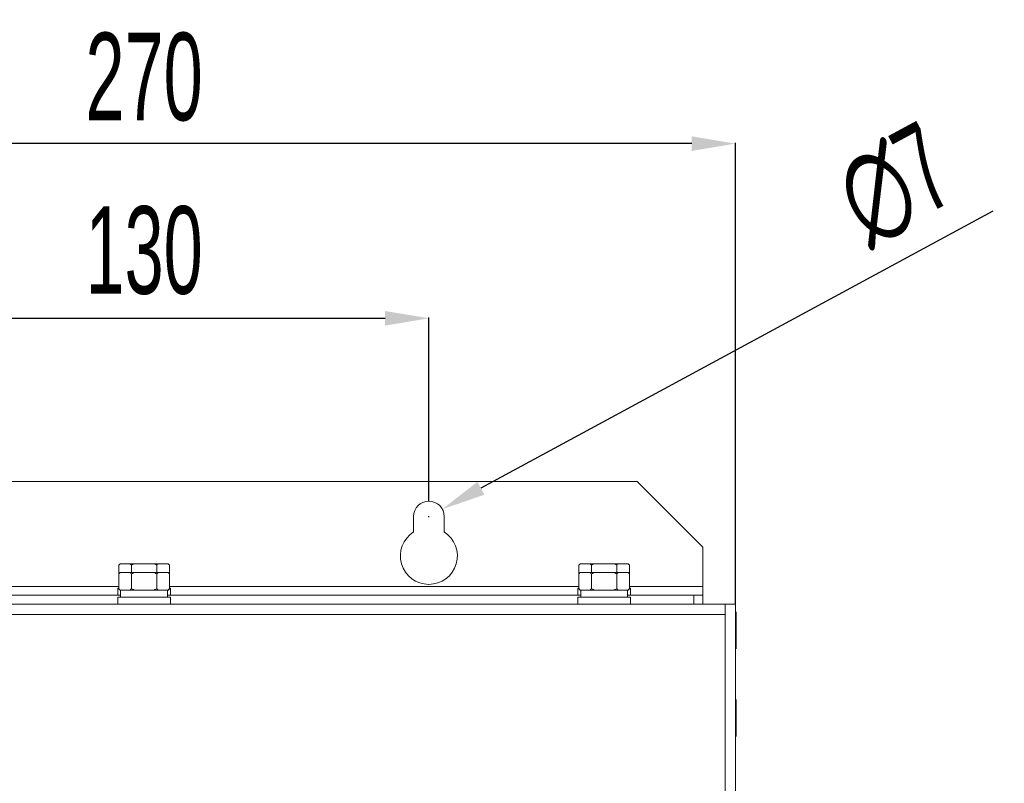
# Model space of a CAD drawing. Header units: millimetres. Extents: x -473 to 23648, y -382 to 1866.
# Tile 503 of 607: x 14688 to 14913, y 802 to 976. Entities that reach past the tile are written whole.
import ezdxf

# ---------------------------------------------------------------- set-up
doc = ezdxf.new("R2010")
doc.units = ezdxf.units.MM
doc.header["$LTSCALE"] = 80
doc.header["$PDMODE"] = 3
doc.header["$PDSIZE"] = 0.3
doc.layers.get('0').update_dxf_attribs({"linetype": 'CONTINUOUS'})
doc.layers.get('DEFPOINTS').update_dxf_attribs({"linetype": 'CONTINUOUS'})
doc.styles.get("Standard").update_dxf_attribs({"font": 'technic_.ttf', "width": 0.7})
doc.dimstyles.get("Standard").update_dxf_attribs({"dimtxt": 3, "dimasz": 3, "dimexe": 0.18, "dimexo": 0.0625, "dimgap": 0.09, "dimtad": 1, "dimdsep": 46, "dimtxsty": 'STANDARD', "dimcen": 0.09, "dimadec": 0, "dimazin": 0, "dimtol": 1, "dimtp": 0.01, "dimtm": 0.01, "dimtfac": 1, "dimtofl": 0, "dimtmove": 0, "dimatfit": 3, "dimfxl": 1, "dimtolj": 1, "dimarcsym": 0})

# ---------------------------------------------------------------- blocks, each defined once
blk = doc.blocks.new('*D104')
at = {"color": 0, "lineweight": -2, "transparency": 16777216}
for p, q in [((14581.84, 843.11), (14581.84, 948.35)), ((14841.84, 948.17), (14591.84, 948.17)), ((14851.84, 843.11), (14851.84, 948.35))]:
    blk.add_line(p, q, dxfattribs=at)
at = {"color": 0, "lineweight": 0, "transparency": 16777216}
for points in [[(14591.84, 949.84), (14591.84, 946.5), (14581.84, 948.17)], [(14841.84, 949.84), (14841.84, 946.5), (14851.84, 948.17)]]:
    blk.add_solid(points, dxfattribs=at)
at = {"layer": 'DEFPOINTS', "color": 0, "lineweight": 0, "transparency": 16777216}
for p in [(14581.84, 948.17), (14581.84, 843.05), (14851.84, 843.05)]:
    blk.add_point(p, dxfattribs=at)
at = {"color": 0, "lineweight": 0, "transparency": 16777216, "insert": (14716.84, 963.35), "char_height": 20, "attachment_point": 5}
blk.add_mtext('\\A1;270', dxfattribs=at)
blk = doc.blocks.new('*D105')
at = {"color": 0, "lineweight": -2, "transparency": 16777216}
for p, q in [((14651.84, 866.61), (14651.84, 908.48)), ((14661.84, 908.3), (14771.84, 908.3)), ((14781.84, 866.61), (14781.84, 908.48))]:
    blk.add_line(p, q, dxfattribs=at)
at = {"color": 0, "lineweight": 0, "transparency": 16777216}
for points in [[(14661.84, 909.96), (14661.84, 906.63), (14651.84, 908.3)], [(14771.84, 909.96), (14771.84, 906.63), (14781.84, 908.3)]]:
    blk.add_solid(points, dxfattribs=at)
at = {"layer": 'DEFPOINTS', "color": 0, "lineweight": 0, "transparency": 16777216}
for p in [(14781.84, 908.3), (14651.84, 866.55), (14781.84, 866.55)]:
    blk.add_point(p, dxfattribs=at)
at = {"color": 0, "lineweight": 0, "transparency": 16777216, "insert": (14716.84, 923.75), "char_height": 20, "attachment_point": 5}
blk.add_mtext('\\A1;130', dxfattribs=at)
blk = doc.blocks.new('*D107')
at = {"color": 0, "lineweight": -2, "transparency": 16777216}
for p, q in [((14910.56, 932.79), (14793.71, 869.48)), ((14781.75, 863.05), (14781.93, 863.05)), ((14781.84, 862.96), (14781.84, 863.14))]:
    blk.add_line(p, q, dxfattribs=at)
at = {"color": 0, "lineweight": 0, "transparency": 16777216}
blk.add_solid([(14792.91, 870.95), (14794.5, 868.01), (14784.92, 864.72)], dxfattribs=at)
at = {"layer": 'DEFPOINTS', "color": 0, "lineweight": 0, "transparency": 16777216}
for p in [(14784.92, 864.72), (14778.76, 861.38)]:
    blk.add_point(p, dxfattribs=at)
at = {"color": 0, "lineweight": 0, "transparency": 16777216, "insert": (14888.27, 938.64), "char_height": 20, "attachment_point": 5, "rotation": 28.446}
blk.add_mtext('\\A1;∅7', dxfattribs=at)

msp = doc.modelspace()

# ---------------------------------------------------------------- linework, layer by layer
at = {"color": 0, "linetype": 'Continuous', "lineweight": 0}
for p, q in [((14829.338, 871.05), (14604.338, 871.05)), ((14844.338, 856.05), (14829.338, 871.05)), ((14778.338, 859.527), (14778.338, 863.05)), ((14785.338, 863.05), (14785.338, 859.527)), ((14844.338, 845.05), (14844.338, 856.05)), ((14711.064, 851.95), (14711.364, 852.25)), ((14711.064, 851.95), (14711.064, 846.55)), ((14711.364, 852.25), (14722.311, 852.25)), ((14713.951, 851.95), (14713.951, 850.25)), ((14719.724, 851.95), (14719.724, 850.25)), ((14722.611, 851.95), (14722.311, 852.25)), ((14722.611, 851.95), (14722.611, 846.55)), ((14816.064, 851.95), (14816.364, 852.25)), ((14816.064, 851.95), (14816.064, 846.55)), ((14816.364, 852.25), (14827.311, 852.25)), ((14818.951, 851.95), (14818.951, 850.25)), ((14824.724, 851.95), (14824.724, 850.25)), ((14827.611, 851.95), (14827.311, 852.25)), ((14827.611, 851.95), (14827.611, 846.55)), ((14711.064, 849.95), (14711.364, 850.25)), ((14711.364, 850.25), (14722.311, 850.25)), ((14713.951, 849.95), (14713.951, 846.55)), ((14719.724, 849.95), (14719.724, 846.55)), ((14722.611, 849.95), (14722.311, 850.25)), ((14816.064, 849.95), (14816.364, 850.25)), ((14816.364, 850.25), (14827.311, 850.25)), ((14818.951, 849.95), (14818.951, 846.55)), ((14824.724, 849.95), (14824.724, 846.55)), ((14827.611, 849.95), (14827.311, 850.25)), ((14617.193, 845.05), (14711.483, 845.05)), ((14711.064, 847.05), (14617.611, 847.05)), ((14710.838, 846.65), (14711.064, 846.65)), ((14710.838, 845.05), (14710.838, 846.65)), ((14711.364, 846.25), (14711.064, 846.55)), ((14711.364, 846.25), (14722.311, 846.25)), ((14711.483, 844.65), (14711.483, 846.25)), ((14722.193, 844.65), (14722.193, 846.25)), ((14722.193, 845.05), (14816.483, 845.05)), ((14722.311, 846.25), (14722.611, 846.55)), ((14816.064, 847.05), (14722.611, 847.05)), ((14722.838, 846.65), (14722.611, 846.65)), ((14722.838, 845.05), (14722.838, 846.65)), ((14815.838, 845.05), (14815.838, 846.65)), ((14815.838, 846.65), (14816.064, 846.65)), ((14816.364, 846.25), (14816.064, 846.55)), ((14816.364, 846.25), (14827.311, 846.25)), ((14816.483, 844.65), (14816.483, 846.25)), ((14827.193, 844.65), (14827.193, 846.25)), ((14827.193, 845.05), (14844.338, 845.05)), ((14827.311, 846.25), (14827.611, 846.55)), ((14844.338, 847.05), (14827.611, 847.05)), ((14827.838, 846.65), (14827.611, 846.65)), ((14827.838, 845.05), (14827.838, 846.65)), ((14842.338, 845.05), (14842.338, 843.05)), ((14844.338, 845.05), (14844.338, 843.05)), ((14581.838, 843.05), (14851.838, 843.05)), ((14710.838, 844.65), (14722.838, 844.65)), ((14710.838, 843.05), (14710.838, 844.65)), ((14722.838, 843.05), (14722.838, 844.65)), ((14815.838, 843.05), (14815.838, 844.65)), ((14815.838, 844.65), (14827.838, 844.65)), ((14827.838, 843.05), (14827.838, 844.65)), ((14849.438, 333.05), (14849.438, 843.05)), ((14851.838, 843.05), (14851.838, 333.05)), ((14849.438, 840.65), (14584.238, 840.65)), ((14851.839, 841.049), (14851.954, 841.25)), ((14851.954, 841.25), (14851.954, 832.85)), ((14851.838, 833.052), (14851.954, 832.85)), ((14851.838, 821.048), (14851.954, 821.25)), ((14851.954, 821.25), (14851.954, 812.85)), ((14851.838, 813.052), (14851.954, 812.85))]:
    msp.add_line(p, q, dxfattribs=at)
for points in [[(14711.064, 851.95), (14711.177, 852.059), (14711.287, 852.159), (14711.394, 852.25)], [(14713.621, 852.25), (14713.729, 852.159), (14713.838, 852.059), (14713.951, 851.95)], [(14713.951, 851.95), (14714.176, 852.059), (14714.396, 852.159), (14714.611, 852.25)], [(14719.065, 852.25), (14719.28, 852.159), (14719.499, 852.059), (14719.724, 851.95)], [(14719.724, 851.95), (14719.837, 852.059), (14719.947, 852.159), (14720.054, 852.25)], [(14722.281, 852.25), (14722.389, 852.159), (14722.499, 852.059), (14722.611, 851.95)], [(14816.064, 851.95), (14816.177, 852.059), (14816.287, 852.159), (14816.394, 852.25)], [(14818.621, 852.25), (14818.729, 852.159), (14818.838, 852.059), (14818.951, 851.95)], [(14818.951, 851.95), (14819.176, 852.059), (14819.396, 852.159), (14819.611, 852.25)], [(14824.065, 852.25), (14824.28, 852.159), (14824.499, 852.059), (14824.724, 851.95)], [(14824.724, 851.95), (14824.837, 852.059), (14824.947, 852.159), (14825.054, 852.25)], [(14827.281, 852.25), (14827.389, 852.159), (14827.499, 852.059), (14827.611, 851.95)], [(14711.064, 849.95), (14711.177, 850.059), (14711.287, 850.159), (14711.394, 850.25)], [(14713.621, 850.25), (14713.729, 850.159), (14713.838, 850.059), (14713.951, 849.95)], [(14713.951, 849.95), (14714.176, 850.059), (14714.396, 850.159), (14714.611, 850.25)], [(14719.065, 850.25), (14719.28, 850.159), (14719.499, 850.059), (14719.724, 849.95)], [(14719.724, 849.95), (14719.837, 850.059), (14719.947, 850.159), (14720.054, 850.25)], [(14722.281, 850.25), (14722.389, 850.159), (14722.499, 850.059), (14722.611, 849.95)], [(14816.064, 849.95), (14816.177, 850.059), (14816.287, 850.159), (14816.394, 850.25)], [(14818.621, 850.25), (14818.729, 850.159), (14818.838, 850.059), (14818.951, 849.95)], [(14818.951, 849.95), (14819.176, 850.059), (14819.396, 850.159), (14819.611, 850.25)], [(14824.065, 850.25), (14824.28, 850.159), (14824.499, 850.059), (14824.724, 849.95)], [(14824.724, 849.95), (14824.837, 850.059), (14824.947, 850.159), (14825.054, 850.25)], [(14827.281, 850.25), (14827.389, 850.159), (14827.499, 850.059), (14827.611, 849.95)], [(14711.064, 846.55), (14711.177, 846.441), (14711.287, 846.341), (14711.394, 846.25)], [(14713.621, 846.25), (14713.729, 846.341), (14713.838, 846.441), (14713.951, 846.55)], [(14713.951, 846.55), (14714.176, 846.441), (14714.396, 846.341), (14714.611, 846.25)], [(14719.065, 846.25), (14719.28, 846.341), (14719.499, 846.441), (14719.724, 846.55)], [(14719.724, 846.55), (14719.837, 846.441), (14719.947, 846.341), (14720.054, 846.25)], [(14722.281, 846.25), (14722.389, 846.341), (14722.499, 846.441), (14722.611, 846.55)], [(14816.064, 846.55), (14816.177, 846.441), (14816.287, 846.341), (14816.394, 846.25)], [(14818.621, 846.25), (14818.729, 846.341), (14818.838, 846.441), (14818.951, 846.55)], [(14818.951, 846.55), (14819.176, 846.441), (14819.396, 846.341), (14819.611, 846.25)], [(14824.065, 846.25), (14824.28, 846.341), (14824.499, 846.441), (14824.724, 846.55)], [(14824.724, 846.55), (14824.837, 846.441), (14824.947, 846.341), (14825.054, 846.25)], [(14827.281, 846.25), (14827.389, 846.341), (14827.499, 846.441), (14827.611, 846.55)]]:
    msp.add_lwpolyline(points, dxfattribs=at)
for centre, radius, start, end in [((14781.838, 863.05), 3.5, 0, 180), ((14781.838, 854.05), 6.5, 122.57897, 57.42103)]:
    msp.add_arc(centre, radius, start, end, dxfattribs=at)

# ---------------------------------------------------------------- dimensions: what is measured, and where the dimension line sits
at = {"color": 3, "lineweight": 0}
for base, p1, p2, picture, middle in [((14581.838, 948.17), (14851.838, 843.05), (14581.838, 843.05), '*D104', (14716.838, 948.17)), ((14781.838, 908.298), (14651.838, 866.55), (14781.838, 866.55), '*D105', (14716.838, 908.298))]:
    dim = msp.add_linear_dim(base=base, p1=p1, p2=p2, dimstyle='STANDARD', override={"dimtxt": 20, "dimasz": 10, "dimgap": 5, "dimtol": 0}, dxfattribs=at)
    dim.commit()
    dim.dimension.update_dxf_attribs({"geometry": picture, "text_midpoint": middle, "dimtype": 160})
dim = msp.add_diameter_dim_2p(p1=(14778.76, 861.383), p2=(14784.915, 864.717), dimstyle='STANDARD', override={"dimtxt": 20, "dimasz": 10, "dimgap": 5, "dimtol": 0}, dxfattribs=at)
dim.commit()
dim.dimension.update_dxf_attribs({"geometry": '*D107', "text_midpoint": (14895.78, 924.776), "dimtype": 163})

doc.saveas('drawing.dxf')
